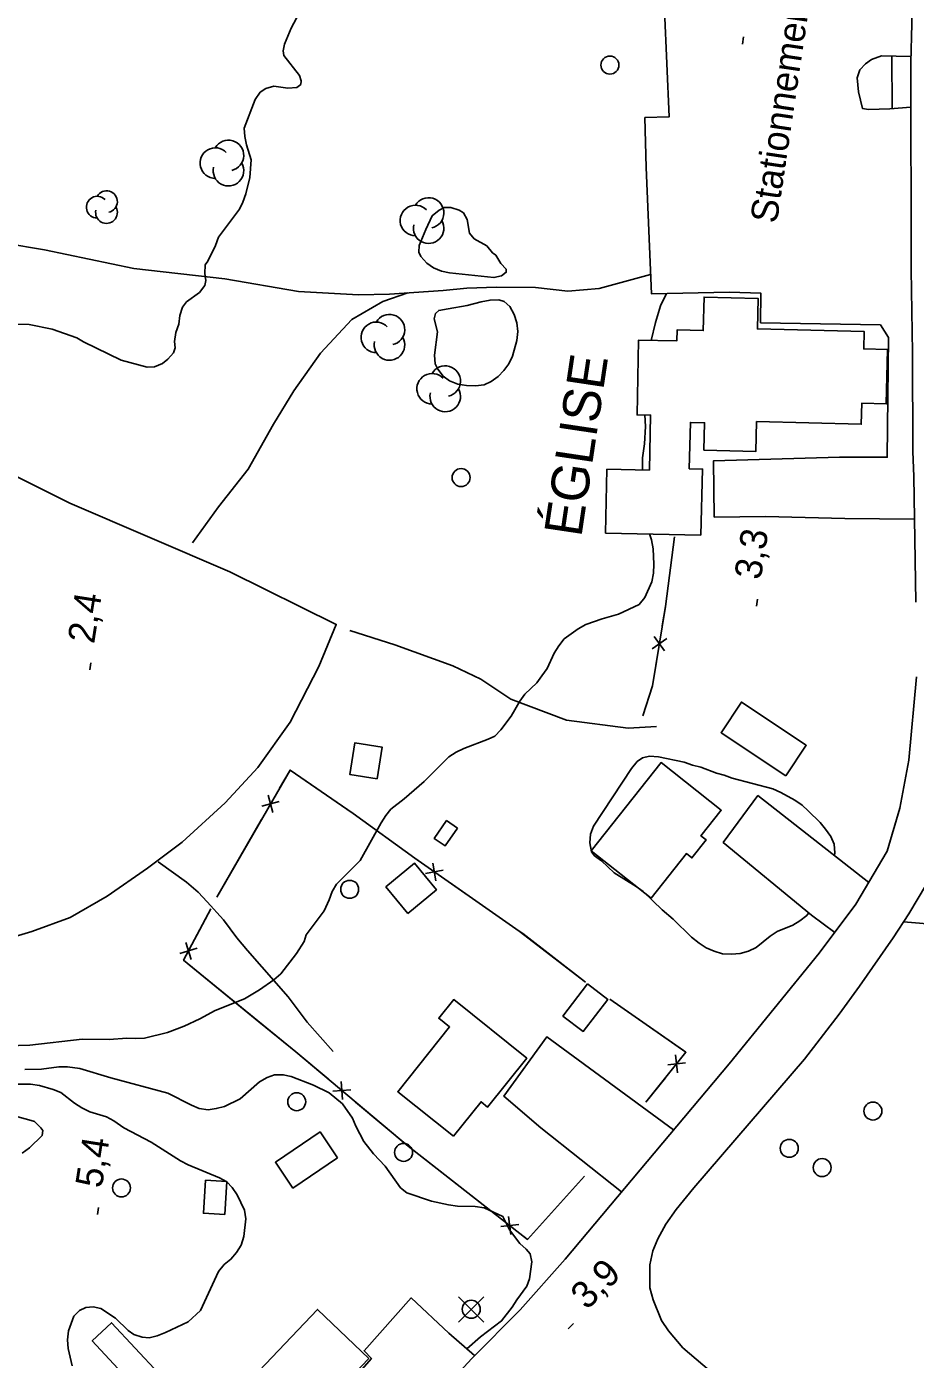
# Model space of a CAD drawing. Extents: x 282461 to 284471, y 5554090 to 5557646.
# Drawn here: x 282874.4 to 282973.4, y 5554747.1 to 5554895.5 of the extents above; entities that cross this region are included whole.
import ezdxf

# ---------------------------------------------------------------- set-up
doc = ezdxf.new("R2010")
doc.units = 0
for name, color, linetype in [('Niveau 1', 7, 'Continuous'), ('Niveau 19', 7, 'Continuous'), ('Niveau 2', 7, 'Continuous'), ('Niveau 21', 7, 'Continuous'), ('Niveau 22', 7, 'Continuous'), ('Niveau 3', 7, 'Continuous'), ('Niveau 31', 7, 'Continuous'), ('Niveau 36', 7, 'Continuous'), ('Niveau 37', 7, 'Continuous'), ('Niveau 44', 7, 'Continuous'), ('Niveau 52', 7, 'Continuous'), ('Niveau 56', 7, 'Continuous')]:
    doc.layers.add(name, color=color, linetype=linetype)

msp = doc.modelspace()

# ---------------------------------------------------------------- linework, layer by layer
at = {"layer": 'Niveau 1'}
for points in [[(282871.96, 5554777.74), (282874.85, 5554777.73), (282875.84, 5554777.58), (282877.35, 5554777.14), (282878.22, 5554776.8), (282879.74, 5554775.61), (282880.56, 5554775.11), (282881.44, 5554774.66), (282883.3, 5554774.11), (282884.11, 5554773.66), (282885.22, 5554772.87), (282888.26, 5554771.29), (282891.53, 5554769.21), (282892.4, 5554768.76), (282895.9, 5554767.31), (282896.71, 5554766.86), (282897.3, 5554766.23), (282897.84, 5554765.43), (282898.67, 5554763.71), (282898.81, 5554762.73), (282898.61, 5554760.76), (282898.28, 5554759.82), (282897.77, 5554759.01), (282897.15, 5554758.24), (282896.4, 5554757.65), (282895.78, 5554756.89), (282893.77, 5554752.52), (282892.4, 5554751.28)], [(282892.4, 5554751.28), (282889.88, 5554750.08), (282888.96, 5554749.72), (282888.04, 5554749.48), (282887.29, 5554749.58), (282886.36, 5554749.85), (282885.72, 5554750.31), (282884.31, 5554751.67), (282882.67, 5554752.75), (282881.8, 5554752.96), (282880.99, 5554752.89), (282880.3, 5554752.53), (282879.68, 5554751.89), (282879.07, 5554750.26), (282878.97, 5554749.27), (282879.04, 5554748.29), (282879.48, 5554746.39)]]:
    msp.add_lwpolyline(points, dxfattribs=at)
at = {"layer": 'Niveau 19'}
for points in [[(282945.42, 5554897.28), (282945.97, 5554885.42), (282943.25, 5554885.34), (282943.38, 5554879.78), (282943.98, 5554865.73), (282952.69, 5554865.88), (282956.16, 5554865.8), (282956.14, 5554862.5), (282969.48, 5554862.28), (282970.37, 5554860.84), (282970.24, 5554847.53), (282964.92, 5554847.54), (282950.89, 5554847.11), (282950.97, 5554840.86), (282956.7, 5554840.91), (282965.5, 5554840.7), (282973.25, 5554840.62)], [(282972.88, 5554886.5), (282970.54, 5554886.31), (282968.16, 5554886.24), (282967.47, 5554886.35), (282967.04, 5554888.19), (282966.9, 5554889.76), (282967.18, 5554890.63), (282967.81, 5554891.33), (282968.5, 5554891.8), (282969.6, 5554892.21), (282972.88, 5554892.12)], [(282964.4, 5554794.63), (282961.79, 5554796.53), (282951.97, 5554804.64), (282955.83, 5554809.86), (282968.18, 5554800.2)], [(282986.53, 5554810.11), (282986.54, 5554807.37), (282986.17, 5554794.73), (282980.43, 5554795.1), (282972.05, 5554795.8)], [(282946.43, 5554772.66), (282932.35, 5554783.02), (282927.54, 5554776.4), (282931.65, 5554772.88), (282940.64, 5554765.74)], [(282924.29, 5554747.53), (282921.44, 5554750.01), (282917.21, 5554753.94), (282911.98, 5554748.06), (282912.8, 5554747.21), (282910.65, 5554744.74), (282916.5, 5554739.24)]]:
    msp.add_lwpolyline(points, dxfattribs=at)
at = {"layer": 'Niveau 2'}
for points in [[(282871.87, 5554862.32), (282874.7, 5554862.29), (282877.26, 5554861.79), (282879.99, 5554860.83), (282880.75, 5554860.37), (282884.94, 5554858.33), (282887.84, 5554857.54), (282888.65, 5554857.6), (282889.52, 5554857.96), (282890.15, 5554858.43), (282890.77, 5554859.13), (282890.94, 5554859.71), (282890.87, 5554860.4), (282891.04, 5554861.39), (282891.37, 5554862.32), (282891.48, 5554863.3), (282891.75, 5554864.23), (282892.21, 5554864.82), (282893.64, 5554865.87), (282894.27, 5554866.63), (282894.38, 5554867.21), (282894.25, 5554867.96), (282894.3, 5554868.95), (282894.58, 5554869.36), (282895.43, 5554871.1), (282895.77, 5554872.03), (282898.1, 5554875.12), (282898.5, 5554875.93), (282898.83, 5554876.86), (282899.27, 5554878.66), (282899.42, 5554880.63), (282898.88, 5554882.31), (282898.7, 5554883.23), (282898.63, 5554884.16), (282899.86, 5554887.36), (282900.43, 5554888.17), (282901.06, 5554888.58), (282901.93, 5554888.82), (282903.49, 5554888.6), (282904.48, 5554888.67), (282904.93, 5554889.02), (282904.99, 5554889.43), (282904.81, 5554890.01), (282903.04, 5554892.25), (282902.98, 5554892.77), (282903.14, 5554893.52), (282903.87, 5554895.27), (282905.97, 5554899.28)], [(282970.75, 5554892.18), (282970.77, 5554886.37), (282970.77, 5554886.33)], [(282926.64, 5554870.01), (282926.29, 5554870.29), (282925.64, 5554871.04), (282924.24, 5554871.84), (282923.72, 5554872.47), (282923.47, 5554873.97), (282923.05, 5554874.72), (282922.59, 5554875.01), (282921.66, 5554875.34), (282920.9, 5554875.34), (282920.33, 5554875.04), (282919.58, 5554874.4), (282918.85, 5554872.89), (282918.12, 5554871.09), (282918.07, 5554870.34), (282918.31, 5554869.87), (282918.96, 5554869.13), (282919.71, 5554868.61), (282920.59, 5554868.22), (282921.51, 5554868.05), (282926.44, 5554867.52), (282927.3, 5554867.7), (282927.82, 5554868.11), (282927.82, 5554868.45), (282927.23, 5554869.08), (282926.64, 5554870.01)], [(282945.66, 5554865.76), (282944.99, 5554864.38), (282944.44, 5554862.52), (282943.95, 5554860.5)], [(282921.33, 5554864.06), (282920.29, 5554863.87), (282919.95, 5554863.52), (282919.78, 5554862.94), (282920.15, 5554861.5), (282919.83, 5554858.89), (282919.9, 5554857.91), (282920.2, 5554857.33), (282920.79, 5554856.53), (282921.49, 5554856.01), (282922.42, 5554855.67), (282923.4, 5554855.51), (282924.39, 5554855.46), (282925.37, 5554855.58), (282926.12, 5554855.94), (282926.92, 5554856.52), (282927.55, 5554857.17), (282928.12, 5554857.92), (282928.51, 5554858.79), (282929.01, 5554860.53), (282929.12, 5554861.52), (282928.99, 5554862.5), (282928.69, 5554863.43), (282928.21, 5554864.29), (282927.57, 5554864.86), (282926.99, 5554865.03), (282926.01, 5554865.02), (282925.03, 5554864.84), (282923.47, 5554864.42), (282921.33, 5554864.06)], [(282943.26, 5554852.23), (282943.31, 5554850.94), (282943.21, 5554849.03), (282943, 5554847.46), (282942.98, 5554846.13)], [(282943.76, 5554839.01), (282943.98, 5554838.32), (282944.17, 5554837.34), (282944.25, 5554835.61), (282944.2, 5554834.62), (282944.04, 5554833.64), (282943.25, 5554831.89), (282942.63, 5554831.14)], [(282942.63, 5554831.14), (282940.32, 5554830.07), (282938.48, 5554829.54), (282936.69, 5554828.89), (282935.83, 5554828.42), (282934.28, 5554827.3), (282933.66, 5554826.54), (282933.15, 5554825.73), (282932.36, 5554823.99), (282931.79, 5554823.17), (282931.22, 5554822.42), (282929.9, 5554821.13), (282929.33, 5554820.37), (282928.37, 5554818.69), (282927.23, 5554817.17), (282926.55, 5554816.47), (282925.8, 5554816.12), (282923.09, 5554815.11), (282922.23, 5554814.7), (282921.43, 5554814.17), (282918.69, 5554811.43), (282916.45, 5554809.5), (282914.96, 5554808.33), (282914.39, 5554807.63), (282913.88, 5554806.82), (282911.56, 5554802.63), (282908.93, 5554800), (282908.42, 5554799.19), (282908.09, 5554798.26), (282907.53, 5554797.04), (282905.53, 5554794.36), (282905.31, 5554793.61), (282904.46, 5554792.27), (282902.7, 5554790), (282901.95, 5554789.36), (282900.35, 5554788.24), (282898.68, 5554787.25), (282895.4, 5554785.95), (282893.68, 5554785.01), (282891.95, 5554784.18), (282890.11, 5554783.47), (282887.52, 5554782.87), (282886.53, 5554782.81), (282885.55, 5554782.86), (282883.59, 5554782.72), (282880.58, 5554782.76), (282874.75, 5554782.07), (282868.39, 5554781.9)], [(282964.35, 5554803.19), (282964.39, 5554803.47), (282964.32, 5554804.45), (282963.96, 5554805.31), (282963.36, 5554806.12), (282962.77, 5554806.86), (282961.42, 5554808.17), (282960.77, 5554808.8), (282959.95, 5554809.36), (282958.38, 5554810.21), (282957.5, 5554810.6), (282952.97, 5554811.8), (282952.09, 5554812.13), (282951.22, 5554812.35), (282949.47, 5554813.02), (282948.54, 5554813.23), (282947.61, 5554813.56), (282944.77, 5554814.16), (282943.78, 5554814.26), (282942.97, 5554814.07), (282942.4, 5554813.65), (282941.78, 5554812.89), (282937.54, 5554806.45), (282937.21, 5554805.58), (282937.11, 5554804.59), (282937.3, 5554803.61), (282937.65, 5554803.15), (282938.42, 5554802.58), (282939.83, 5554801.27), (282942.28, 5554799.75), (282943.05, 5554799.18), (282945.16, 5554797.13), (282946.4, 5554796.11), (282948.45, 5554794.11)], [(282948.45, 5554794.11), (282949.28, 5554793.43), (282950.09, 5554792.92), (282950.97, 5554792.53), (282951.9, 5554792.26), (282952.88, 5554792.22), (282953.87, 5554792.29), (282954.79, 5554792.54), (282955.65, 5554792.96), (282957.19, 5554794.2), (282958, 5554794.73), (282959.72, 5554795.45), (282960.52, 5554795.93), (282961.27, 5554796.52), (282961.49, 5554796.77)], [(282923.43, 5554748.28), (282924.94, 5554749.6), (282927.29, 5554751.37), (282928.48, 5554752.9), (282928.98, 5554753.72), (282930.11, 5554755.24), (282930.39, 5554756.06), (282930.65, 5554757.97), (282930.46, 5554758.84), (282930.05, 5554759.35), (282929.34, 5554759.98), (282928.16, 5554761.52), (282927.44, 5554763.02), (282925.34, 5554763.97), (282924.35, 5554764.13), (282922.39, 5554764.15), (282921.4, 5554764.31), (282919.48, 5554764.69), (282916.75, 5554765.63), (282916.04, 5554766.19), (282914.33, 5554768.6), (282913.03, 5554769.97), (282911.97, 5554771.34), (282911.07, 5554773.06), (282910.71, 5554773.93), (282909.58, 5554775.53), (282908.11, 5554776.78), (282906.36, 5554777.62), (282903.86, 5554778.57), (282902.99, 5554778.78), (282902.01, 5554778.77), (282901.2, 5554778.47), (282900.34, 5554777.99), (282898.17, 5554776.1), (282896.45, 5554775.26), (282895.53, 5554775.01), (282894.61, 5554774.88), (282893.62, 5554775.04), (282892.75, 5554775.38), (282890.12, 5554776.72), (282883.79, 5554778.42), (282880.35, 5554779.46), (282878.96, 5554779.67), (282877.98, 5554779.65), (282876.07, 5554779.39), (282874.22, 5554779.36)], [(282873.91, 5554770.07), (282874.71, 5554770.66), (282876.13, 5554772.01), (282876.23, 5554772.59), (282876, 5554772.88), (282875.29, 5554773.56), (282874.65, 5554773.78), (282870.94, 5554774.76)]]:
    msp.add_lwpolyline(points, dxfattribs=at)
at = {"layer": 'Niveau 21'}
for points in [[(282973.44, 5554831.38), (282973.2, 5554845.37), (282973.09, 5554848.15), (282973.07, 5554859.2), (282972.9, 5554868.4), (282972.86, 5554891.47), (282973.1, 5554900.1), (282972.84, 5554911.91), (282972.76, 5554927.65), (282972.5, 5554944.21), (282972.62, 5554965.57), (282972.52, 5554980.74), (282973.38, 5554986.71)], [(282878.3, 5554675.07), (282877.1, 5554677.48), (282876.42, 5554679.73), (282875.62, 5554682.84), (282874.96, 5554687.58), (282875.21, 5554690.13), (282876.02, 5554693.51), (282877.13, 5554696.24), (282878.71, 5554698.82), (282881.55, 5554702.22), (282886.15, 5554707.51), (282907.28, 5554729.33), (282912.94, 5554735.51), (282919.4, 5554742.27), (282923.97, 5554747.21), (282929.38, 5554752.63), (282934.38, 5554758.26), (282952.63, 5554779.99), (282962.67, 5554792.32), (282966.75, 5554797.77), (282970.24, 5554803.68), (282971.64, 5554808.46), (282972.65, 5554813.8), (282973.48, 5554823.09)], [(282974.61, 5554799.99), (282972.64, 5554796.71), (282970.89, 5554794.02), (282967.16, 5554788.63)], [(282967.16, 5554788.63), (282964.9, 5554785.52), (282961.04, 5554780.53), (282948.72, 5554766.2), (282946.73, 5554763.79), (282945.6, 5554762.15), (282944.7, 5554760.52), (282944.14, 5554759.17), (282943.82, 5554757.61), (282943.81, 5554755.06), (282944.18, 5554753.73), (282945.11, 5554751.43), (282945.88, 5554750.28), (282947.48, 5554748.4), (282951.18, 5554745.21), (282957.81, 5554739.99), (282971.25, 5554729.13), (282976.17, 5554726.02)]]:
    msp.add_lwpolyline(points, dxfattribs=at)
at = {"layer": 'Niveau 22'}
for points in [[(282943.89, 5554867.87), (282938.17, 5554866.3), (282934.69, 5554866.01), (282931.09, 5554866.42), (282926.74, 5554866.44), (282923.44, 5554866.36), (282920.78, 5554866.09), (282914.82, 5554865.66), (282911.35, 5554865.61), (282904.67, 5554865.98), (282896.48, 5554867.38), (282886.36, 5554868.54), (282876.4, 5554870.61), (282871.98, 5554871.35)], [(282916.87, 5554865.81), (282914.06, 5554864.87), (282910.62, 5554862.87), (282907.13, 5554859.11), (282904.17, 5554854.92), (282901.9, 5554851.19), (282899.07, 5554846.19), (282895.77, 5554841.99), (282892.86, 5554838)], [(282910.4, 5554828.22), (282915.4, 5554826.65), (282921.86, 5554824.31), (282925, 5554822.83), (282928.32, 5554820.58), (282934.54, 5554818.24), (282941.38, 5554817.37), (282944.56, 5554817.56)], [(282889.05, 5554802.47), (282892.22, 5554800.21), (282893.51, 5554799.12), (282894.51, 5554798.04), (282896.34, 5554796.04), (282897.82, 5554794.03), (282899.01, 5554792.6), (282903.53, 5554787.44), (282905.63, 5554784.63), (282908.55, 5554781.37)]]:
    msp.add_lwpolyline(points, dxfattribs=at)
at = {"layer": 'Niveau 3'}
for p, q in [((282954.11, 5554893.52), (282954.23, 5554894.31)), ((282955.67, 5554830.95), (282955.79, 5554831.74)), ((282881.44, 5554823.84), (282881.56, 5554824.63)), ((282882.29, 5554763.23), (282882.41, 5554764.02)), ((282934.72, 5554750.51), (282935.29, 5554751.08))]:
    msp.add_line(p, q, dxfattribs=at)
at = {"layer": 'Niveau 31'}
for points in [[(282949.49, 5554838.86), (282938.88, 5554839.08), (282939.03, 5554846.19), (282943.75, 5554846.09), (282943.88, 5554852.21), (282942.38, 5554852.24), (282942.55, 5554860.56), (282946.8, 5554860.47), (282946.83, 5554861.7), (282949.75, 5554861.63), (282949.84, 5554865.36), (282955.86, 5554865.21), (282955.78, 5554861.8), (282967.67, 5554861.52), (282967.62, 5554859.59), (282970.28, 5554859.52), (282970.13, 5554853.46), (282967.4, 5554853.53), (282967.34, 5554851.2), (282955.69, 5554851.5), (282955.59, 5554848.15), (282949.82, 5554848.31), (282949.9, 5554851.36), (282948.33, 5554851.4), (282948.2, 5554846.25), (282949.68, 5554846.21), (282949.49, 5554838.86)], [(282958.96, 5554812.05), (282951.74, 5554816.85), (282954.01, 5554820.26), (282961.22, 5554815.46), (282958.96, 5554812.05)], [(282913.44, 5554811.74), (282913.99, 5554815.25), (282910.94, 5554815.72), (282910.39, 5554812.21), (282913.44, 5554811.74)], [(282943.95, 5554798.43), (282947.88, 5554803.41), (282948.49, 5554802.92), (282950.08, 5554804.93), (282949.5, 5554805.38), (282951.75, 5554808.23), (282945.05, 5554813.53), (282937.28, 5554803.71), (282943.95, 5554798.43)], [(282922.38, 5554806.24), (282921.17, 5554807.08), (282919.79, 5554805.09), (282921, 5554804.25), (282922.38, 5554806.24)], [(282916.84, 5554796.75), (282920.03, 5554799.37), (282917.61, 5554802.33), (282914.41, 5554799.7), (282916.84, 5554796.75)], [(282936.85, 5554788.89), (282934.13, 5554785.32), (282936.39, 5554783.6), (282939.11, 5554787.17), (282936.85, 5554788.89)], [(282921.93, 5554771.93), (282925.01, 5554775.77), (282925.74, 5554775.18), (282930.1, 5554780.61), (282921.96, 5554787.14), (282920.3, 5554785.07), (282921.51, 5554784.1), (282915.73, 5554776.89), (282921.93, 5554771.93)], [(282909.03, 5554769.55), (282907.09, 5554772.41), (282902.12, 5554769.04), (282904.06, 5554766.17), (282909.03, 5554769.55)], [(282896.47, 5554763.21), (282896.7, 5554766.88), (282894.33, 5554767.03), (282894.1, 5554763.36), (282896.47, 5554763.21)], [(282912.51, 5554747.2), (282906.81, 5554752.65), (282899.55, 5554745.06), (282905.23, 5554739.62), (282908.51, 5554743.05), (282909.87, 5554741.76), (282911.32, 5554743.27), (282909.98, 5554744.55), (282912.51, 5554747.2)], [(282889.13, 5554745.51), (282883.87, 5554751.17), (282881.71, 5554749.17), (282886.97, 5554743.5), (282889.13, 5554745.51)]]:
    msp.add_lwpolyline(points, dxfattribs=at)
at = {"layer": 'Niveau 36'}
for p, q in [((282925.32, 5554751.25), (282922.5, 5554754.07)), ((282922.5, 5554751.25), (282925.32, 5554754.07))]:
    msp.add_line(p, q, dxfattribs=at)
for centre in [(282939.36, 5554891.18), (282922.79, 5554845.26), (282910.38, 5554799.42), (282904.48, 5554775.78), (282968.64, 5554774.74), (282916.38, 5554770.14), (282959.33, 5554770.59), (282962.99, 5554768.45), (282884.97, 5554766.18), (282923.92, 5554752.68)]:
    msp.add_circle(centre, 1, dxfattribs=at)
at = {"layer": 'Niveau 37'}
for p, q in [((282944.05, 5554826.19), (282945.68, 5554827.35)), ((282944.28, 5554827.58), (282945.45, 5554825.96)), ((282902.54, 5554809.19), (282900.61, 5554808.68)), ((282901.83, 5554807.97), (282901.32, 5554809.9)), ((282918.83, 5554801.19), (282920.8, 5554801.54)), ((282919.99, 5554800.38), (282919.64, 5554802.35)), ((282893.39, 5554792.86), (282891.48, 5554792.27)), ((282892.73, 5554791.61), (282892.14, 5554793.52)), ((282946.68, 5554780.99), (282946.89, 5554779)), ((282945.79, 5554779.88), (282947.78, 5554780.1)), ((282909.42, 5554778.03), (282909.59, 5554776.03)), ((282910.5, 5554777.12), (282908.51, 5554776.94)), ((282928.08, 5554762.99), (282928.33, 5554761)), ((282929.2, 5554762.11), (282927.21, 5554761.87))]:
    msp.add_line(p, q, dxfattribs=at)
for points in [[(282946.54, 5554838.65), (282945.54, 5554830.89), (282944.09, 5554822.08), (282943.03, 5554818.72)], [(282946.54, 5554838.65), (282945.54, 5554830.89), (282945.19, 5554828.74)], [(282944.54, 5554824.8), (282944.09, 5554822.08), (282943.03, 5554818.72)], [(282895.58, 5554798.54), (282903.74, 5554812.69), (282910.76, 5554807.88), (282917.62, 5554802.89), (282929.27, 5554794.78), (282936.65, 5554789.1)], [(282902.57, 5554810.67), (282903.74, 5554812.69), (282910.06, 5554808.36)], [(282910.06, 5554808.36), (282910.76, 5554807.88), (282917.62, 5554802.89), (282918.17, 5554802.51)], [(282895.58, 5554798.54), (282900.58, 5554807.2)], [(282921.46, 5554800.22), (282929.27, 5554794.78), (282929.65, 5554794.49)], [(282936.54, 5554767.5), (282930.18, 5554760.45), (282916.88, 5554770.83), (282904.38, 5554781.34), (282891.88, 5554791.52), (282894.91, 5554797.26)], [(282893.37, 5554794.33), (282894.91, 5554797.26)], [(282929.65, 5554794.49), (282936.65, 5554789.1)], [(282900.27, 5554784.69), (282892.51, 5554791)], [(282939.34, 5554787.18), (282947.83, 5554781.29), (282943.35, 5554775.72)], [(282939.34, 5554787.18), (282947.56, 5554781.48)], [(282907.98, 5554778.32), (282904.38, 5554781.34), (282900.27, 5554784.69)], [(282945.53, 5554778.43), (282943.35, 5554775.72)], [(282918.75, 5554769.37), (282916.88, 5554770.83), (282911.04, 5554775.74)], [(282926.63, 5554763.22), (282918.75, 5554769.37)], [(282936.54, 5554767.5), (282930.18, 5554760.45), (282929.78, 5554760.76)]]:
    msp.add_lwpolyline(points, dxfattribs=at)
at = {"layer": 'Niveau 44'}
for centre, radius, start, end in [((282895.42, 5554880.27), 1.7, 44.1154, 269.804), ((282896.88, 5554881.12), 1.7, 282.2692, 149.7263), ((282896.88, 5554879.42), 1.7, 166.9369, 29.6212), ((282883.3, 5554875.97), 1.21, 282.2692, 149.7263), ((282882.27, 5554875.36), 1.21, 44.1154, 269.804), ((282917.7, 5554873.87), 1.7, 44.1154, 269.804), ((282919.17, 5554874.72), 1.7, 282.2692, 149.7263), ((282883.3, 5554874.76), 1.21, 166.9369, 29.6212), ((282919.17, 5554873.02), 1.7, 166.9369, 29.6212), ((282913.35, 5554860.87), 1.7, 44.1154, 269.804), ((282914.81, 5554861.72), 1.7, 282.2692, 149.7263), ((282914.81, 5554860.02), 1.7, 166.9369, 29.6212), ((282919.56, 5554855.14), 1.7, 44.1154, 269.804), ((282921.02, 5554855.99), 1.7, 282.2692, 149.7263), ((282921.02, 5554854.29), 1.7, 166.9369, 29.6212)]:
    msp.add_arc(centre, radius, start, end, dxfattribs=at)
at = {"layer": 'Niveau 56'}
msp.add_lwpolyline([(282866.9, 5554848.52), (282879.23, 5554842.4), (282897.03, 5554834.75), (282908.89, 5554828.91), (282906.94, 5554824.23), (282903.74, 5554818.03), (282900.17, 5554812.99), (282896.53, 5554809.04), (282891.74, 5554804.66), (282887.85, 5554801.76), (282883.38, 5554798.67), (282879.25, 5554796.28), (282874.99, 5554794.71), (282870.61, 5554793.42)], dxfattribs=at)

# ---------------------------------------------------------------- texts
at = {"layer": 'Niveau 3'}
for s, rotation, p in [('3,3  ', 81.0957, (282956.15, 5554833.79)), ('2,4  ', 81.0957, (282881.92, 5554826.68)), ('5,4  ', 81.0957, (282882.77, 5554766.07)), ('3,9  ', 44.6352, (282936.8, 5554752.51))]:
    msp.add_text(s, height=3, rotation=rotation, dxfattribs=at).set_placement(p)
at = {"layer": 'Niveau 31'}
msp.add_text('ÉGLISE', height=4.2, rotation=81.5139, dxfattribs=at).set_placement((282936.17, 5554838.54))
at = {"layer": 'Niveau 52'}
msp.add_text('Stationnement', height=2.9999, rotation=81.5139, dxfattribs=at).set_placement((282957.94, 5554873.46))

doc.saveas('drawing.dxf')
